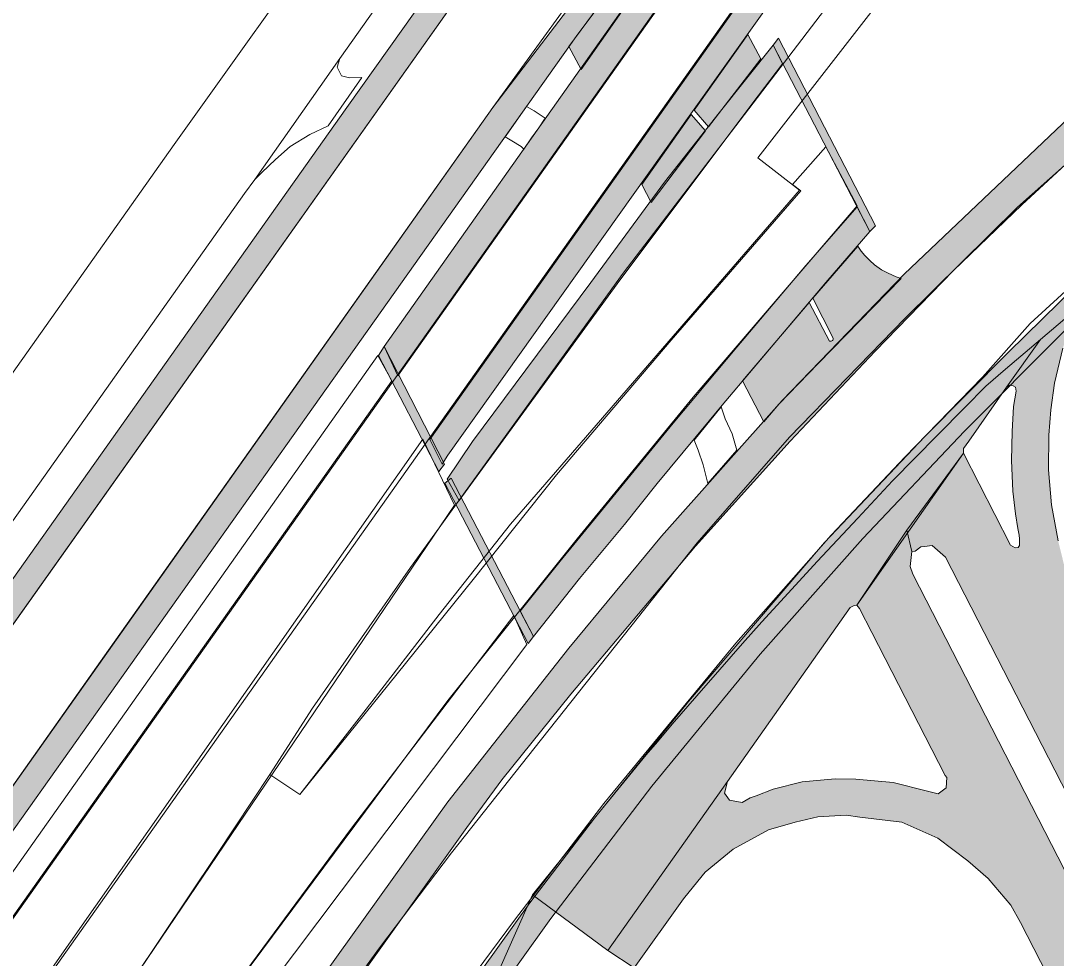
# Model space of a CAD drawing. Extents: x 2356431 to 2371438, y 6972864 to 6982525.
# Drawn here: x 2356556.13 to 2356573.81, y 6974567.74 to 6974583.74 of the extents above; entities that cross this region are included whole.
import ezdxf

# ---------------------------------------------------------------- set-up
doc = ezdxf.new("R2010")
doc.units = 0
doc.header["$LTSCALE"] = 5.6
for name, color, linetype, lineweight in [('10', 7, 'Continuous', 13), ('11', 7, 'Continuous', 13), ('12', 7, 'Continuous', 13), ('13', 7, 'Continuous', 13), ('14', 7, 'Continuous', 13), ('9', 7, 'Continuous', 13)]:
    doc.layers.add(name, color=color, linetype=linetype, lineweight=lineweight)

msp = doc.modelspace()

# ---------------------------------------------------------------- hatches: boundary and pattern name
at = {"layer": '12'}
for points in [[(2356550.897, 6974562.694), (2356553.316, 6974566.14), (2356555.919, 6974569.811), (2356561.124, 6974577.154), (2356565.612, 6974583.477), (2356568.027, 6974586.72), (2356569.376, 6974588.389), (2356571.172, 6974590.591), (2356573.414, 6974593.162), (2356574.923, 6974594.868), (2356576.798, 6974596.85), (2356579.063, 6974599.161), (2356581.298, 6974601.282), (2356581.001, 6974601.61), (2356579.647, 6974603.033), (2356579.545, 6974602.934), (2356580.911, 6974601.476), (2356579.315, 6974600.004), (2356577.05, 6974597.743), (2356574.906, 6974595.494), (2356573.073, 6974593.473), (2356570.592, 6974590.591), (2356569.214, 6974588.844), (2356564.188, 6974582.264), (2356556.116, 6974570.843), (2356550.491, 6974562.926)], [(2356548.851, 6974564.14), (2356551.288, 6974567.578), (2356553.891, 6974571.249), (2356559.096, 6974578.592), (2356561.698, 6974582.263), (2356563.58, 6974584.917), (2356565.226, 6974587.207), (2356567.413, 6974589.97), (2356569.329, 6974592.36), (2356571.424, 6974594.933), (2356571.7, 6974594.715), (2356566.578, 6974588.177), (2356564.849, 6974585.929), (2356549.222, 6974563.891)], [(2356562.332, 6974578.184), (2356566.333, 6974583.84), (2356569.382, 6974588.092), (2356570.876, 6974590.255), (2356571.146, 6974589.815), (2356562.567, 6974577.682)], [(2356571.949, 6974588.327), (2356571.711, 6974588.737), (2356563.113, 6974576.594), (2356563.324, 6974576.175), (2356563.418, 6974576.328), (2356567.569, 6974582.155), (2356570.034, 6974585.617)], [(2356550.14, 6974551.883), (2356563.42, 6974570.408), (2356565.485, 6974573.031), (2356567.069, 6974574.941), (2356569.126, 6974577.259), (2356571.212, 6974579.417), (2356574.139, 6974582.2), (2356577.074, 6974584.735), (2356577.392, 6974584.314), (2356576.189, 6974583.284), (2356574.492, 6974581.779), (2356573.219, 6974580.603), (2356572.054, 6974579.479), (2356570.713, 6974578.104), (2356569.265, 6974576.565), (2356567.647, 6974574.774), (2356565.518, 6974572.244), (2356564.344, 6974570.784), (2356563.742, 6974569.968), (2356550.579, 6974551.552)], [(2356569.062, 6974583.449), (2356568.972, 6974583.329), (2356570.623, 6974580.143), (2356570.722, 6974580.242)], [(2356568.972, 6974583.329), (2356568.052, 6974582.171), (2356567.121, 6974580.985), (2356565.861, 6974579.277), (2356563.842, 6974576.557), (2356563.41, 6974575.918), (2356563.613, 6974575.555), (2356566.309, 6974579.25), (2356568.607, 6974582.321), (2356569.133, 6974583.007)], [(2356551.788, 6974550.497), (2356552.159, 6974550.221), (2356565.179, 6974568.413), (2356566.903, 6974570.673), (2356568.749, 6974572.927), (2356570.503, 6974574.901), (2356572.238, 6974576.737), (2356573.91, 6974578.415), (2356575.477, 6974579.886), (2356576.98, 6974581.236), (2356578.739, 6974582.745), (2356578.434, 6974583.072), (2356577.568, 6974582.343), (2356575.739, 6974580.706), (2356574.436, 6974579.502), (2356572.992, 6974578.086), (2356571.562, 6974576.643), (2356569.848, 6974574.835), (2356567.529, 6974572.118), (2356565.923, 6974570.128), (2356564.82, 6974568.685)], [(2356564.657, 6974573.665), (2356565.336, 6974574.515), (2356566.292, 6974575.684), (2356567.266, 6974576.871), (2356568.351, 6974578.172), (2356569.533, 6974579.563), (2356570.405, 6974580.569), (2356570.623, 6974580.144), (2356569.873, 6974579.276), (2356569.159, 6974578.434), (2356568.102, 6974577.178), (2356566.996, 6974575.841), (2356566.435, 6974575.145), (2356565.67, 6974574.218), (2356564.88, 6974573.232)], [(2356563.265, 6974576.05), (2356562.238, 6974578.027), (2356562.332, 6974578.184), (2356563.361, 6974576.174)], [(2356564.88, 6974573.231), (2356563.478, 6974575.932), (2356563.369, 6974575.848), (2356564.79, 6974573.113)]]:
    msp.add_hatch(color=256, dxfattribs=at).paths.add_polyline_path(points)
at = {"layer": '14'}
msp.add_hatch(color=256, dxfattribs=at).paths.add_polyline_path([(2356586.562, 6974608.536), (2356584.631, 6974606.976), (2356571.903, 6974589.041), (2356571.784, 6974588.87), (2356567.695, 6974583.093), (2356571.872, 6974588.756), (2356577.736, 6974596.721)])
at = {"layer": '9'}
for points in [[(2356565.486, 6974583.303), (2356566.194, 6974584.269), (2356566.392, 6974583.899), (2356565.694, 6974582.913)], [(2356567.626, 6974582.215), (2356568.539, 6974583.507), (2356568.761, 6974583.092), (2356567.87, 6974581.934)], [(2356566.732, 6974580.95), (2356567.574, 6974582.141), (2356567.816, 6974581.863), (2356566.889, 6974580.643)], [(2356568.451, 6974577.598), (2356568.812, 6974576.895), (2356569.069, 6974577.196), (2356569.739, 6974577.894), (2356571.157, 6974579.342), (2356571.073, 6974579.369), (2356570.935, 6974579.431), (2356570.821, 6974579.493), (2356570.703, 6974579.577), (2356570.622, 6974579.65), (2356570.539, 6974579.736), (2356570.476, 6974579.81), (2356570.417, 6974579.895), (2356569.649, 6974579.007), (2356569.994, 6974578.337), (2356569.999, 6974578.321), (2356569.997, 6974578.305), (2356569.992, 6974578.292), (2356569.984, 6974578.284), (2356569.975, 6974578.277), (2356569.966, 6974578.272), (2356569.952, 6974578.272), (2356569.948, 6974578.272), (2356569.934, 6974578.275), (2356569.587, 6974578.934)], [(2356580.928, 6974557.02), (2356571.917, 6974574.586), (2356571.687, 6974574.783), (2356571.559, 6974574.767), (2356571.495, 6974574.76), (2356571.396, 6974574.686), (2356571.343, 6974574.681), (2356571.257, 6974575.046), (2356572.22, 6974576.362), (2356573.026, 6974574.792), (2356573.107, 6974574.746), (2356573.153, 6974574.751), (2356573.181, 6974574.783), (2356573.179, 6974574.899), (2356573.175, 6974574.962), (2356573.152, 6974575.073), (2356573.108, 6974575.325), (2356573.066, 6974575.713), (2356573.041, 6974576.234), (2356573.051, 6974576.73), (2356573.077, 6974577.159), (2356573.119, 6974577.42), (2356573.109, 6974577.489), (2356573.07, 6974577.512), (2356573.013, 6974577.524), (2356572.956, 6974577.486), (2356573.536, 6974578.302), (2356574.141, 6974578.813), (2356574.065, 6974578.613), (2356573.921, 6974578.154), (2356573.777, 6974577.556), (2356573.714, 6974577.102), (2356573.678, 6974576.67), (2356573.674, 6974576.077), (2356573.727, 6974575.478), (2356573.839, 6974574.862), (2356573.944, 6974574.434), (2356574.067, 6974574.08), (2356574.157, 6974573.833), (2356574.414, 6974573.268), (2356577.235, 6974567.769), (2356579.835, 6974561.517), (2356581.889, 6974557.513)], [(2356566.153, 6974567.871), (2356564.867, 6974568.819), (2356565.713, 6974569.874), (2356566.474, 6974570.807), (2356566.807, 6974571.211), (2356566.999, 6974571.433), (2356567.248, 6974571.731), (2356567.669, 6974572.218), (2356568.062, 6974572.668), (2356568.448, 6974573.109), (2356568.779, 6974573.482), (2356569.167, 6974573.902), (2356569.725, 6974574.513), (2356570.418, 6974575.253), (2356571.013, 6974575.886), (2356571.777, 6974576.67), (2356572.243, 6974577.138), (2356572.606, 6974577.503), (2356572.94, 6974577.792), (2356573.536, 6974578.302), (2356572.956, 6974577.486), (2356572.316, 6974576.566), (2356572.223, 6974576.439), (2356572.223, 6974576.394), (2356572.22, 6974576.362), (2356570.399, 6974573.764), (2356570.354, 6974573.757), (2356570.286, 6974573.723), (2356568.193, 6974570.754)], [(2356579.406, 6974556.24), (2356573.198, 6974568.345), (2356573.03, 6974568.643), (2356572.643, 6974569.096), (2356572.299, 6974569.4), (2356571.784, 6974569.789), (2356571.169, 6974570.061), (2356570.454, 6974570.146), (2356570.218, 6974570.179), (2356569.737, 6974570.15), (2356569.349, 6974570.062), (2356568.896, 6974569.928), (2356568.289, 6974569.599), (2356567.81, 6974569.207), (2356567.463, 6974568.782), (2356567.44, 6974568.753), (2356566.6, 6974567.57), (2356566.153, 6974567.871), (2356568.193, 6974570.754), (2356568.141, 6974570.553), (2356568.23, 6974570.434), (2356568.443, 6974570.397), (2356568.581, 6974570.477), (2356568.683, 6974570.51), (2356568.971, 6974570.621), (2356569.469, 6974570.748), (2356570.033, 6974570.801), (2356570.385, 6974570.793), (2356571.021, 6974570.736), (2356571.607, 6974570.587), (2356571.79, 6974570.542), (2356571.929, 6974570.647), (2356571.938, 6974570.821), (2356571.909, 6974570.856), (2356570.656, 6974573.299), (2356570.445, 6974573.71), (2356570.399, 6974573.764), (2356571.257, 6974575.046), (2356571.343, 6974574.681), (2356571.313, 6974574.427), (2356571.36, 6974574.294), (2356580.367, 6974556.733)]]:
    msp.add_hatch(color=256, dxfattribs=at).paths.add_polyline_path(points)

# ---------------------------------------------------------------- linework, layer by layer
at = {"layer": '10'}
for points in [[(2356573.798, 6974593.591), (2356575.127, 6974595.027), (2356576.51, 6974596.522), (2356579.011, 6974599.155), (2356570.459, 6974587.001), (2356563.2, 6974576.747), (2356461.322, 6974432.697), (2356460.032, 6974433.678), (2356465.753, 6974441.752), (2356478.18, 6974459.338), (2356485.543, 6974470.683), (2356511.227, 6974507.02), (2356518.187, 6974517.315), (2356523.662, 6974526.171), (2356524.661, 6974525.675), (2356525.402, 6974525.169)], [(2356525.046, 6974525.435), (2356562.223, 6974578.026), (2356562.461, 6974577.593), (2356525.408, 6974525.202)], [(2356461.322, 6974432.697), (2356474.84, 6974451.768), (2356488.4, 6974471.052), (2356507.82, 6974498.473), (2356527.034, 6974525.661), (2356541.428, 6974546.012), (2356553.129, 6974562.534), (2356562.994, 6974576.602), (2356563.535, 6974575.475), (2356556.492, 6974565.08), (2356553.436, 6974560.385), (2356540.922, 6974543.097), (2356524.43, 6974520.049), (2356508.546, 6974497.611), (2356462.311, 6974432.075)], [(2356528.131, 6974523.287), (2356534.459, 6974532.122), (2356541.1, 6974541.352), (2356547.231, 6974549.846), (2356554.788, 6974560.314), (2356559.31, 6974566.624), (2356561.777, 6974569.96), (2356564.548, 6974573.59), (2356564.77, 6974573.094), (2356559.607, 6974566.237), (2356552.333, 6974556.178), (2356544.397, 6974545.162), (2356537.141, 6974535.071), (2356528.471, 6974523.051)]]:
    msp.add_lwpolyline(points, close=True, dxfattribs=at)
for points in [[(2356571.905, 6974595.07), (2356569.632, 6974592.089), (2356567.119, 6974588.986), (2356564.849, 6974585.929), (2356541.324, 6974552.743), (2356541.324, 6974552.743), (2356533.977, 6974541.785)], [(2356539.795, 6974547.843), (2356544.361, 6974554.201), (2356547.49, 6974558.643), (2356551.872, 6974564.847), (2356557.561, 6974572.899), (2356564.188, 6974582.264), (2356565.102, 6974583.527), (2356566.422, 6974585.355), (2356568.494, 6974588.02), (2356569.919, 6974589.792), (2356572.365, 6974592.673)], [(2356557.105, 6974565.961), (2356559.477, 6974569.51), (2356560.382, 6974570.872), (2356560.896, 6974570.534), (2356562.552, 6974572.592), (2356563.852, 6974574.205), (2356565.275, 6974575.988), (2356567.233, 6974578.29), (2356569.443, 6974580.839), (2356569.304, 6974580.949), (2356569.87, 6974581.591), (2356570.406, 6974580.584), (2356567.61, 6974577.319), (2356565.63, 6974574.897), (2356563.422, 6974572.137), (2356559.188, 6974566.445)], [(2356567.776, 6974576.163), (2356567.692, 6974576.414), (2356567.627, 6974576.585)]]:
    msp.add_lwpolyline(points, dxfattribs=at)
at = {"layer": '11'}
msp.add_lwpolyline([(2356549.159, 6974543.834), (2356554.62, 6974551.528), (2356558.272, 6974556.731), (2356563.345, 6974562.966), (2356566.6, 6974567.57), (2356566.153, 6974567.871), (2356564.867, 6974568.819), (2356563.901, 6974566.648), (2356563.76, 6974566.452), (2356562.631, 6974564.79), (2356562.155, 6974564.092), (2356560.723, 6974562.043), (2356558.194, 6974558.343), (2356542.896, 6974536.091)], dxfattribs=at)
at = {"layer": '12'}
for points in [[(2356548.851, 6974564.14), (2356551.288, 6974567.578), (2356553.891, 6974571.249), (2356559.096, 6974578.592), (2356561.698, 6974582.263), (2356563.58, 6974584.917), (2356565.226, 6974587.207), (2356567.413, 6974589.97), (2356569.329, 6974592.36), (2356571.424, 6974594.933), (2356571.7, 6974594.715), (2356566.578, 6974588.177), (2356564.849, 6974585.929), (2356549.222, 6974563.891)], [(2356562.332, 6974578.184), (2356566.333, 6974583.84), (2356569.382, 6974588.092), (2356570.876, 6974590.255), (2356571.146, 6974589.815), (2356562.567, 6974577.682)], [(2356571.949, 6974588.327), (2356571.711, 6974588.737), (2356563.113, 6974576.594), (2356563.324, 6974576.175), (2356563.418, 6974576.328), (2356567.569, 6974582.155), (2356570.034, 6974585.617)], [(2356550.14, 6974551.883), (2356563.42, 6974570.408), (2356565.485, 6974573.031), (2356567.069, 6974574.941), (2356569.126, 6974577.259), (2356571.212, 6974579.417), (2356574.139, 6974582.2), (2356577.074, 6974584.735), (2356577.392, 6974584.314), (2356576.189, 6974583.284), (2356574.492, 6974581.779), (2356573.219, 6974580.603), (2356572.054, 6974579.479), (2356570.713, 6974578.104), (2356569.265, 6974576.565), (2356567.647, 6974574.774), (2356565.518, 6974572.244), (2356564.344, 6974570.784), (2356563.742, 6974569.968), (2356550.579, 6974551.552)], [(2356569.062, 6974583.449), (2356568.972, 6974583.329), (2356570.623, 6974580.143), (2356570.722, 6974580.242)], [(2356568.972, 6974583.329), (2356568.052, 6974582.171), (2356567.121, 6974580.985), (2356565.861, 6974579.277), (2356563.842, 6974576.557), (2356563.41, 6974575.918), (2356563.613, 6974575.555), (2356566.309, 6974579.25), (2356568.607, 6974582.321), (2356569.133, 6974583.007)], [(2356551.788, 6974550.497), (2356552.159, 6974550.221), (2356565.179, 6974568.413), (2356566.903, 6974570.673), (2356568.749, 6974572.927), (2356570.503, 6974574.901), (2356572.238, 6974576.737), (2356573.91, 6974578.415), (2356575.477, 6974579.886), (2356576.98, 6974581.236), (2356578.739, 6974582.745), (2356578.434, 6974583.072), (2356577.568, 6974582.343), (2356575.739, 6974580.706), (2356574.436, 6974579.502), (2356572.992, 6974578.086), (2356571.562, 6974576.643), (2356569.848, 6974574.835), (2356567.529, 6974572.118), (2356565.923, 6974570.128), (2356564.82, 6974568.685)], [(2356564.657, 6974573.665), (2356565.336, 6974574.515), (2356566.292, 6974575.684), (2356567.266, 6974576.871), (2356568.351, 6974578.172), (2356569.533, 6974579.563), (2356570.405, 6974580.569), (2356570.623, 6974580.144), (2356569.873, 6974579.276), (2356569.159, 6974578.434), (2356568.102, 6974577.178), (2356566.996, 6974575.841), (2356566.435, 6974575.145), (2356565.67, 6974574.218), (2356564.88, 6974573.232)], [(2356563.265, 6974576.05), (2356562.238, 6974578.027), (2356562.332, 6974578.184), (2356563.361, 6974576.174)], [(2356564.88, 6974573.231), (2356563.478, 6974575.932), (2356563.369, 6974575.848), (2356564.79, 6974573.113)]]:
    msp.add_lwpolyline(points, close=True, dxfattribs=at)
msp.add_lwpolyline([(2356573.073, 6974593.473), (2356570.592, 6974590.591), (2356569.214, 6974588.844), (2356564.188, 6974582.264), (2356556.116, 6974570.843), (2356550.491, 6974562.926), (2356550.897, 6974562.694), (2356553.316, 6974566.14), (2356555.919, 6974569.811), (2356561.124, 6974577.154), (2356565.612, 6974583.477), (2356568.027, 6974586.72), (2356569.376, 6974588.389), (2356571.172, 6974590.591), (2356573.414, 6974593.162)], dxfattribs=at)
at = {"layer": '13'}
for points in [[(2356584.989, 6974590.001), (2356579.811, 6974586.319), (2356575.553, 6974582.695), (2356573.143, 6974580.561), (2356571.219, 6974578.662), (2356569.252, 6974576.631), (2356567.677, 6974574.828), (2356565.017, 6974571.477), (2356563.482, 6974569.537), (2356562.253, 6974567.914), (2356560.912, 6974566.062), (2356558.463, 6974562.67), (2356556.874, 6974560.476), (2356554.11, 6974556.614), (2356549.367, 6974550.051), (2356545.398, 6974544.543), (2356542.187, 6974540.061), (2356540.683, 6974538.017), (2356539.23, 6974536.052), (2356536.845, 6974532.93), (2356535.042, 6974530.62), (2356528.789, 6974522.772), (2356522.016, 6974514.257), (2356518.407, 6974509.666)], [(2356547.571, 6974544.842), (2356551.442, 6974550.171), (2356554.851, 6974554.923), (2356557.526, 6974558.675), (2356559.329, 6974561.111), (2356561.946, 6974564.777), (2356563.265, 6974566.644), (2356564.559, 6974568.384), (2356566.085, 6974570.38), (2356568.337, 6974573.116), (2356569.965, 6974574.96), (2356571.219, 6974576.291), (2356572.545, 6974577.659), (2356573.362, 6974578.574), (2356577.301, 6974582.178), (2356579.017, 6974583.589), (2356579.813, 6974584.237), (2356581.217, 6974585.318), (2356585.858, 6974588.662)]]:
    msp.add_lwpolyline(points, dxfattribs=at)
at = {"layer": '14'}
for points in [[(2356560.382, 6974570.872), (2356560.896, 6974570.533), (2356562.028, 6974571.991), (2356563.271, 6974573.607), (2356564.488, 6974575.147), (2356569.424, 6974580.852), (2356568.71, 6974581.402), (2356571.456, 6974584.94), (2356576.363, 6974591.334), (2356582.075, 6974598.76), (2356587.542, 6974605.888), (2356588.545, 6974607.194), (2356593.365, 6974613.795), (2356591.781, 6974612.633), (2356568.338, 6974581.951), (2356566.414, 6974579.435), (2356562.78, 6974574.41), (2356561.111, 6974572.007)], [(2356586.562, 6974608.536), (2356584.631, 6974606.976), (2356571.903, 6974589.041), (2356571.784, 6974588.87), (2356567.695, 6974583.093), (2356571.872, 6974588.756), (2356577.736, 6974596.721)]]:
    msp.add_lwpolyline(points, close=True, dxfattribs=at)
at = {"layer": '9'}
for p, q in [((2356561.531, 6974582.95), (2356561.606, 6974582.804)), ((2356567.857, 6974575.84), (2356567.776, 6974576.163))]:
    msp.add_line(p, q, dxfattribs=at)
for points in [[(2356456.068, 6974436.411), (2356558.75, 6974581.633), (2356561.554, 6974585.563), (2356561.755, 6974585.871), (2356561.863, 6974586.095), (2356561.95, 6974586.304), (2356562.014, 6974586.466), (2356562.065, 6974586.652), (2356562.078, 6974586.757), (2356563.444, 6974585.742), (2356561.577, 6974583.1), (2356560.126, 6974581.032), (2356559.947, 6974580.795), (2356534.739, 6974545.178), (2356531.841, 6974540.912), (2356528.164, 6974535.501), (2356527.039, 6974533.867), (2356517.459, 6974520.329), (2356510.928, 6974511.09), (2356504.105, 6974501.452)], [(2356561.531, 6974582.95), (2356561.577, 6974583.101), (2356560.126, 6974581.032), (2356560.244, 6974581.151)], [(2356560.244, 6974581.151), (2356560.476, 6974581.373), (2356560.73, 6974581.596), (2356561.062, 6974581.801), (2356561.376, 6974581.95), (2356561.954, 6974582.776), (2356561.739, 6974582.769), (2356561.606, 6974582.804)], [(2356580.928, 6974557.02), (2356571.917, 6974574.586), (2356571.687, 6974574.783), (2356571.559, 6974574.767), (2356571.495, 6974574.76), (2356571.396, 6974574.686), (2356571.343, 6974574.681), (2356571.257, 6974575.046), (2356572.22, 6974576.362), (2356573.026, 6974574.792), (2356573.107, 6974574.746), (2356573.153, 6974574.751), (2356573.181, 6974574.783), (2356573.179, 6974574.899), (2356573.175, 6974574.962), (2356573.152, 6974575.073), (2356573.108, 6974575.325), (2356573.066, 6974575.713), (2356573.041, 6974576.234), (2356573.051, 6974576.73), (2356573.077, 6974577.159), (2356573.119, 6974577.42), (2356573.109, 6974577.489), (2356573.07, 6974577.512), (2356573.013, 6974577.524), (2356572.956, 6974577.486), (2356573.536, 6974578.302), (2356574.141, 6974578.813)], [(2356573.921, 6974578.154), (2356573.777, 6974577.556), (2356573.714, 6974577.102), (2356573.678, 6974576.67), (2356573.674, 6974576.077), (2356573.727, 6974575.478), (2356573.839, 6974574.862)], [(2356567.627, 6974576.585), (2356568.086, 6974577.149), (2356568.156, 6974576.947), (2356568.276, 6974576.691), (2356568.351, 6974576.412), (2356567.857, 6974575.84)], [(2356579.406, 6974556.24), (2356573.198, 6974568.345), (2356573.03, 6974568.643), (2356572.643, 6974569.096), (2356572.299, 6974569.4), (2356571.784, 6974569.789), (2356571.169, 6974570.061), (2356570.454, 6974570.146), (2356570.218, 6974570.179), (2356569.737, 6974570.15), (2356569.349, 6974570.062), (2356568.896, 6974569.928), (2356568.289, 6974569.599), (2356567.81, 6974569.207), (2356567.463, 6974568.782), (2356567.44, 6974568.753), (2356566.6, 6974567.57), (2356566.153, 6974567.871), (2356568.193, 6974570.754), (2356568.141, 6974570.553), (2356568.23, 6974570.434), (2356568.443, 6974570.397), (2356568.581, 6974570.477), (2356568.683, 6974570.51), (2356568.971, 6974570.621), (2356569.469, 6974570.748), (2356570.033, 6974570.801), (2356570.385, 6974570.793), (2356571.021, 6974570.736), (2356571.607, 6974570.587), (2356571.79, 6974570.542), (2356571.929, 6974570.647), (2356571.938, 6974570.821), (2356571.909, 6974570.856), (2356570.656, 6974573.299), (2356570.445, 6974573.71), (2356570.399, 6974573.764), (2356571.257, 6974575.046), (2356571.343, 6974574.681), (2356571.313, 6974574.427), (2356571.36, 6974574.294), (2356580.367, 6974556.733)]]:
    msp.add_lwpolyline(points, dxfattribs=at)
for points in [[(2356565.486, 6974583.303), (2356566.194, 6974584.269), (2356566.392, 6974583.899), (2356565.694, 6974582.913)], [(2356567.626, 6974582.215), (2356568.539, 6974583.507), (2356568.761, 6974583.092), (2356567.87, 6974581.934)], [(2356564.4, 6974581.763), (2356564.513, 6974581.693), (2356564.67, 6974581.594), (2356564.717, 6974581.552), (2356564.846, 6974581.743), (2356564.973, 6974581.918), (2356565.08, 6974582.079), (2356564.891, 6974582.205), (2356564.765, 6974582.28), (2356564.587, 6974582.027), (2356564.457, 6974581.844)], [(2356566.732, 6974580.95), (2356567.574, 6974582.141), (2356567.816, 6974581.863), (2356566.889, 6974580.643)], [(2356568.451, 6974577.598), (2356568.812, 6974576.895), (2356569.069, 6974577.196), (2356569.739, 6974577.894), (2356571.157, 6974579.342), (2356571.073, 6974579.369), (2356570.935, 6974579.431), (2356570.821, 6974579.493), (2356570.703, 6974579.577), (2356570.622, 6974579.65), (2356570.539, 6974579.736), (2356570.476, 6974579.81), (2356570.417, 6974579.895), (2356569.649, 6974579.007), (2356569.994, 6974578.337), (2356569.999, 6974578.321), (2356569.997, 6974578.305), (2356569.992, 6974578.292), (2356569.984, 6974578.284), (2356569.975, 6974578.277), (2356569.966, 6974578.272), (2356569.952, 6974578.272), (2356569.948, 6974578.272), (2356569.934, 6974578.275), (2356569.587, 6974578.934)], [(2356566.153, 6974567.871), (2356564.867, 6974568.819), (2356565.713, 6974569.874), (2356566.474, 6974570.807), (2356566.807, 6974571.211), (2356566.999, 6974571.433), (2356567.248, 6974571.731), (2356567.669, 6974572.218), (2356568.062, 6974572.668), (2356568.448, 6974573.109), (2356568.779, 6974573.482), (2356569.167, 6974573.902), (2356569.725, 6974574.513), (2356570.418, 6974575.253), (2356571.013, 6974575.886), (2356571.777, 6974576.67), (2356572.243, 6974577.138), (2356572.606, 6974577.503), (2356572.94, 6974577.792), (2356573.536, 6974578.302), (2356572.956, 6974577.486), (2356572.316, 6974576.566), (2356572.223, 6974576.439), (2356572.223, 6974576.394), (2356572.22, 6974576.362), (2356570.399, 6974573.764), (2356570.354, 6974573.757), (2356570.286, 6974573.723), (2356568.193, 6974570.754)]]:
    msp.add_lwpolyline(points, close=True, dxfattribs=at)

doc.saveas('drawing.dxf')
